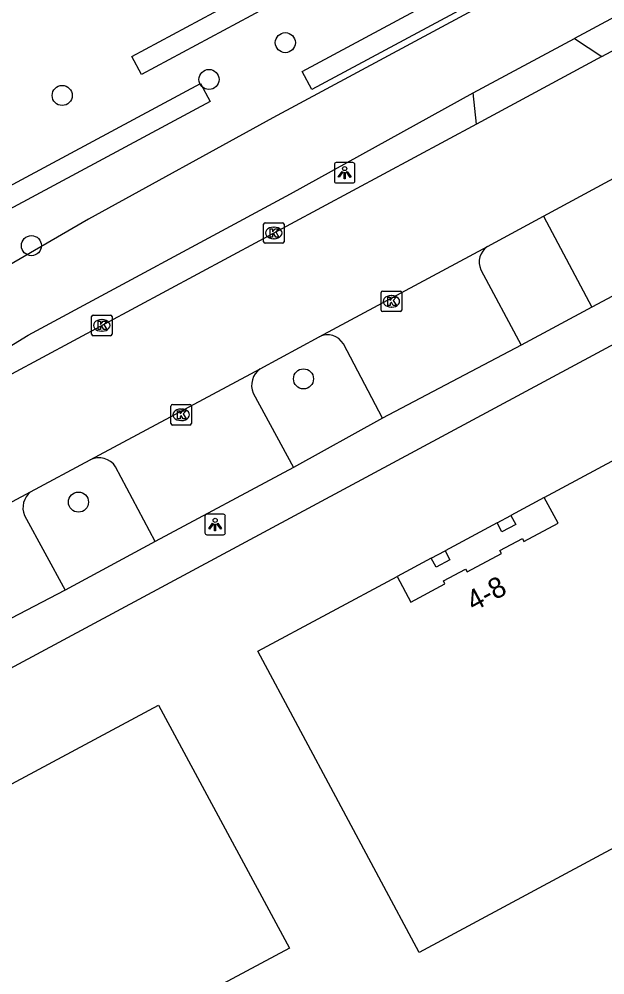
# Model space of a CAD drawing. Extents: x 157793 to 159380, y 380882 to 382313.
# Drawn here: x 158885.59 to 158914.14, y 381962.81 to 382009.36 of the extents above; entities that cross this region are included whole.
import ezdxf

# ---------------------------------------------------------------- set-up
doc = ezdxf.new("R2010")
doc.units = 0
for name, color, linetype in [('IMGEO_Boom', 7, 'Continuous'), ('IMGEO_Fietspad_gesloten', 7, 'Continuous'), ('IMGEO_Haag', 7, 'Continuous'), ('IMGEO_Kolk', 7, 'Continuous'), ('IMGEO_Lichtpunt', 7, 'Continuous'), ('IMGEO_Pand', 7, 'Continuous'), ('IMGEO_Pand_nummerreeks', 7, 'Continuous'), ('IMGEO_Pand_overbouw', 7, 'Continuous'), ('IMGEO_Parkeervlak_open', 7, 'Continuous'), ('IMGEO_Rijbaan_lokaal_gesloten', 7, 'Continuous'), ('IMGEO_Voetpad_open', 7, 'Continuous')]:
    doc.layers.add(name, color=color, linetype=linetype)

msp = doc.modelspace()

# ---------------------------------------------------------------- linework, layer by layer
at = {"layer": 'IMGEO_Boom'}
for centre in [(158898.565, 382008.216), (158894.845, 382006.423), (158887.692, 382005.644), (158886.189, 381998.33), (158899.451, 381991.842), (158888.483, 381985.841)]:
    msp.add_circle(centre, 0.489, dxfattribs=at)
at = {"layer": 'IMGEO_Fietspad_gesloten'}
for points in [[(159057.93, 382090.506), (158897.957, 382004.553), (158888.972, 381999.625), (158881.481, 381995.291)], [(158945.704, 382024.537), (158945.023, 382025.805), (158912.658, 382008.417)], [(158907.714, 382005.78), (158912.658, 382008.417)], [(158875.467, 381987.331), (158881.205, 381991.01), (158886.036, 381993.975), (158898.811, 382000.858), (158907.714, 382005.78)]]:
    msp.add_lwpolyline(points, dxfattribs=at)
at = {"layer": 'IMGEO_Haag'}
for points in [[(158928.306, 382021.201), (158899.865, 382005.936), (158899.392, 382006.817), (158927.833, 382022.082), (158928.306, 382021.201)], [(158902.213, 382012.389), (158891.556, 382006.669), (158891.083, 382007.55), (158901.74, 382013.27), (158902.213, 382012.389)], [(158894.906, 382005.353), (158880.946, 381997.86), (158880.473, 381998.741), (158894.433, 382006.234), (158894.906, 382005.353)]]:
    msp.add_lwpolyline(points, dxfattribs=at)
at = {"layer": 'IMGEO_Kolk'}
for p, q in [((158897.503, 381998.523), (158897.503, 381999.375)), ((158897.578, 381999.449), (158898.43, 381999.449)), ((158897.991, 381999.229), (158898.016, 381999.229)), ((158898.504, 381999.375), (158898.504, 381998.523)), ((158898.014, 381998.669), (158897.989, 381998.669)), ((158898.43, 381998.449), (158897.578, 381998.449)), ((158903.235, 381995.19), (158903.235, 381996.042)), ((158903.31, 381996.116), (158904.162, 381996.116)), ((158903.723, 381995.896), (158903.748, 381995.896)), ((158904.236, 381996.042), (158904.236, 381995.19)), ((158889.195, 381994.946), (158890.047, 381994.946)), ((158904.162, 381995.116), (158903.31, 381995.116)), ((158903.746, 381995.336), (158903.721, 381995.336)), ((158889.12, 381994.02), (158889.12, 381994.872)), ((158889.608, 381994.726), (158889.633, 381994.726)), ((158890.121, 381994.872), (158890.121, 381994.02)), ((158889.631, 381994.166), (158889.606, 381994.166)), ((158890.047, 381993.946), (158889.195, 381993.946)), ((158892.988, 381989.667), (158892.988, 381990.519)), ((158893.063, 381990.593), (158893.915, 381990.593)), ((158893.476, 381990.373), (158893.501, 381990.373)), ((158893.989, 381990.519), (158893.989, 381989.667)), ((158893.499, 381989.813), (158893.474, 381989.813)), ((158893.915, 381989.593), (158893.063, 381989.593))]:
    msp.add_line(p, q, dxfattribs=at)
for points in [[(158897.503, 381998.523), (158897.503, 381999.375)], [(158897.578, 381999.449), (158898.43, 381999.449)], [(158897.824, 381999.149), (158897.947, 381999.149), (158897.947, 381998.998), (158898.077, 381999.149), (158898.241, 381999.149), (158898.095, 381998.998), (158898.248, 381998.749), (158898.096, 381998.749), (158898.011, 381998.913), (158897.947, 381998.846), (158897.947, 381998.749), (158897.824, 381998.749), (158897.824, 381999.149)], [(158898.504, 381999.375), (158898.504, 381998.523)], [(158898.43, 381998.449), (158897.578, 381998.449)], [(158903.235, 381995.19), (158903.235, 381996.042)], [(158903.31, 381996.116), (158904.162, 381996.116)], [(158904.236, 381996.042), (158904.236, 381995.19)], [(158903.556, 381995.816), (158903.679, 381995.816), (158903.679, 381995.665), (158903.809, 381995.816), (158903.973, 381995.816), (158903.827, 381995.665), (158903.98, 381995.416), (158903.828, 381995.416), (158903.743, 381995.58), (158903.679, 381995.513), (158903.679, 381995.416), (158903.556, 381995.416), (158903.556, 381995.816)], [(158889.195, 381994.946), (158890.047, 381994.946)], [(158904.162, 381995.116), (158903.31, 381995.116)], [(158889.12, 381994.02), (158889.12, 381994.872)], [(158889.441, 381994.646), (158889.564, 381994.646), (158889.564, 381994.495), (158889.694, 381994.646), (158889.858, 381994.646), (158889.712, 381994.495), (158889.865, 381994.246), (158889.713, 381994.246), (158889.628, 381994.41), (158889.564, 381994.343), (158889.564, 381994.246), (158889.441, 381994.246), (158889.441, 381994.646)], [(158890.121, 381994.872), (158890.121, 381994.02)], [(158890.047, 381993.946), (158889.195, 381993.946)], [(158892.988, 381989.667), (158892.988, 381990.519)], [(158893.063, 381990.593), (158893.915, 381990.593)], [(158893.309, 381990.293), (158893.432, 381990.293), (158893.432, 381990.142), (158893.562, 381990.293), (158893.726, 381990.293), (158893.58, 381990.142), (158893.733, 381989.893), (158893.581, 381989.893), (158893.496, 381990.057), (158893.432, 381989.99), (158893.432, 381989.893), (158893.309, 381989.893), (158893.309, 381990.293)], [(158893.989, 381990.519), (158893.989, 381989.667)], [(158893.915, 381989.593), (158893.063, 381989.593)]]:
    msp.add_lwpolyline(points, dxfattribs=at)
for centre, start, end in [((158897.58, 381999.373), 91.552, 178.448), ((158897.58, 381999.373), 91.552, 178.448), ((158898.428, 381999.373), 1.552, 88.448), ((158898.428, 381999.373), 1.552, 88.448), ((158897.58, 381998.525), 181.552, 268.448), ((158897.58, 381998.525), 181.552, 268.448), ((158898.428, 381998.525), 271.552, 358.448), ((158898.428, 381998.525), 271.552, 358.448), ((158903.312, 381996.04), 91.552, 178.448), ((158903.312, 381996.04), 91.552, 178.448), ((158904.16, 381996.04), 1.552, 88.448), ((158904.16, 381996.04), 1.552, 88.448), ((158889.197, 381994.87), 91.552, 178.448), ((158889.197, 381994.87), 91.552, 178.448), ((158890.045, 381994.87), 1.552, 88.448), ((158890.045, 381994.87), 1.552, 88.448), ((158903.312, 381995.192), 181.552, 268.448), ((158903.312, 381995.192), 181.552, 268.448), ((158904.16, 381995.192), 271.552, 358.448), ((158904.16, 381995.192), 271.552, 358.448), ((158889.197, 381994.022), 181.552, 268.448), ((158889.197, 381994.022), 181.552, 268.448), ((158890.045, 381994.022), 271.552, 358.448), ((158890.045, 381994.022), 271.552, 358.448), ((158893.065, 381990.517), 91.552, 178.448), ((158893.065, 381990.517), 91.552, 178.448), ((158893.913, 381990.517), 1.552, 88.448), ((158893.913, 381990.517), 1.552, 88.448), ((158893.065, 381989.669), 181.552, 268.448), ((158893.065, 381989.669), 181.552, 268.448), ((158893.913, 381989.669), 271.552, 358.448), ((158893.913, 381989.669), 271.552, 358.448)]:
    msp.add_arc(centre, 0.0765, start, end, dxfattribs=at)
for centre, major_axis, ratio, start_param, end_param in [((158897.99, 381998.949), (-0.387, 0.002), 0.722429, 4.712389, 7.853982), ((158898.015, 381998.949), (-0.39, 0.002), 0.717154, 1.570796, 4.712389), ((158903.722, 381995.616), (-0.387, 0.002), 0.722429, 4.712389, 7.853982), ((158903.747, 381995.616), (-0.39, 0.002), 0.717154, 1.570796, 4.712389), ((158889.607, 381994.446), (-0.387, 0.002), 0.722429, 4.712389, 7.853982), ((158889.632, 381994.446), (-0.39, 0.002), 0.717154, 1.570796, 4.712389), ((158893.475, 381990.093), (-0.387, 0.002), 0.722429, 4.712389, 7.853982), ((158893.5, 381990.093), (-0.39, 0.002), 0.717154, 1.570796, 4.712389)]:
    msp.add_ellipse(centre, major_axis=major_axis, ratio=ratio, start_param=start_param, end_param=end_param, dxfattribs=at)
at = {"layer": 'IMGEO_Lichtpunt'}
for p, q in [((158901.859, 382002.379), (158901.051, 382002.379)), ((158901.859, 382002.379), (158901.051, 382002.379)), ((158900.957, 382002.284), (158900.957, 382001.477)), ((158900.957, 382002.284), (158900.957, 382001.477)), ((158901.953, 382001.477), (158901.953, 382002.284)), ((158901.953, 382001.477), (158901.953, 382002.284)), ((158901.051, 382001.383), (158901.859, 382001.383)), ((158901.051, 382001.383), (158901.859, 382001.383)), ((158894.645, 381985.153), (158894.645, 381984.346)), ((158894.645, 381985.153), (158894.645, 381984.346)), ((158895.547, 381985.248), (158894.739, 381985.248)), ((158895.547, 381985.248), (158894.739, 381985.248)), ((158895.641, 381984.346), (158895.641, 381985.153)), ((158895.641, 381984.346), (158895.641, 381985.153)), ((158894.739, 381984.252), (158895.547, 381984.252)), ((158894.739, 381984.252), (158895.547, 381984.252))]:
    msp.add_line(p, q, dxfattribs=at)
for points in [[(158901.331, 382001.948), (158901.37, 382001.92), (158901.182, 382001.658), (158901.144, 382001.685), (158901.331, 382001.948)], [(158901.433, 382001.9), (158901.48, 382001.9), (158901.48, 382001.578), (158901.433, 382001.578), (158901.433, 382001.9)], [(158901.543, 382001.92), (158901.581, 382001.947), (158901.768, 382001.685), (158901.729, 382001.657), (158901.543, 382001.92)], [(158895.019, 381984.817), (158895.058, 381984.789), (158894.87, 381984.527), (158894.832, 381984.554), (158895.019, 381984.817)], [(158895.121, 381984.769), (158895.168, 381984.769), (158895.168, 381984.447), (158895.121, 381984.447), (158895.121, 381984.769)], [(158895.231, 381984.789), (158895.269, 381984.816), (158895.456, 381984.554), (158895.417, 381984.526), (158895.231, 381984.789)]]:
    msp.add_lwpolyline(points, dxfattribs=at)
for centre in [(158901.456, 382002.082), (158895.144, 381984.951)]:
    msp.add_circle(centre, 0.0994, dxfattribs=at)
for centre, start, end in [((158901.051, 382002.284), 90, 180), ((158901.051, 382002.284), 90, 180), ((158901.859, 382002.284), 0, 90), ((158901.859, 382002.284), 0, 90), ((158901.051, 382001.477), 180, 270), ((158901.051, 382001.477), 180, 270), ((158901.859, 382001.477), 270, 0), ((158901.859, 382001.477), 270, 360), ((158894.739, 381985.153), 90, 180), ((158894.739, 381985.153), 90, 180), ((158895.547, 381985.153), 0, 90), ((158895.547, 381985.153), 0, 90), ((158894.739, 381984.346), 180, 270), ((158894.739, 381984.346), 180, 270), ((158895.547, 381984.346), 270, 0), ((158895.547, 381984.346), 270, 360)]:
    msp.add_arc(centre, 0.0946, start, end, dxfattribs=at)
at = {"layer": 'IMGEO_Pand'}
for points in [[(158905.087, 381963.91), (158897.219, 381978.573), (158904.012, 381982.218), (158904.682, 381980.968), (158906.347, 381981.861), (158906.272, 381982.002), (158907.354, 381982.582), (158907.43, 381982.442), (158909.102, 381983.339), (158909.027, 381983.48), (158910.119, 381984.066), (158910.194, 381983.927), (158911.858, 381984.819), (158911.188, 381986.068), (158917.981, 381989.713), (158925.849, 381975.05), (158905.087, 381963.91)], [(158909.123, 381984.393), (158908.886, 381984.833), (158909.556, 381985.192), (158909.793, 381984.753), (158909.123, 381984.393)], [(158905.916, 381982.672), (158905.679, 381983.113), (158906.349, 381983.471), (158906.585, 381983.032), (158905.916, 381982.672)], [(158890.14, 381959.499), (158889.968, 381959.783), (158886.726, 381957.996), (158886.841, 381957.73), (158878.282, 381953.145), (158875.555, 381958.225), (158875.871, 381958.416), (158874.972, 381960.074), (158874.647, 381959.91), (158871.943, 381964.977), (158880.215, 381969.414), (158880.729, 381969.69), (158880.856, 381969.436), (158883.765, 381971.006), (158883.609, 381971.256), (158884.095, 381971.516), (158892.39, 381975.946), (158898.762, 381964.116), (158890.14, 381959.499)]]:
    msp.add_lwpolyline(points, dxfattribs=at)
at = {"layer": 'IMGEO_Pand_overbouw'}
msp.add_lwpolyline([(158905.679, 381983.113), (158904.012, 381982.218), (158904.682, 381980.968), (158906.347, 381981.861), (158906.272, 381982.002), (158907.354, 381982.582), (158907.43, 381982.442), (158909.102, 381983.339), (158909.027, 381983.48), (158910.119, 381984.066), (158910.194, 381983.927), (158911.858, 381984.819), (158911.188, 381986.068), (158909.556, 381985.192), (158909.793, 381984.753), (158909.123, 381984.393), (158908.886, 381984.833), (158906.349, 381983.471), (158906.585, 381983.032), (158905.916, 381982.672)], close=True, dxfattribs=at)
at = {"layer": 'IMGEO_Parkeervlak_open'}
for points in [[(158908.092, 381997.155), (158910.058, 381993.484)], [(158903.303, 381989.935), (158901.394, 381993.547)], [(158896.998, 381991.15), (158898.957, 381987.524)], [(158892.229, 381983.915), (158890.293, 381987.554)], [(158885.847, 381985.192), (158887.827, 381981.552)]]:
    msp.add_lwpolyline(points, dxfattribs=at)
for centre, radius, start, end in [((158908.953, 381997.527), 0.938, 125.2965, 203.3592), ((158900.616, 381993.079), 0.908, 31.0375, 115.8241), ((158897.913, 381991.529), 0.99, 125.8406, 202.5121), ((158889.484, 381987.052), 0.952, 31.8298, 116.6105), ((158886.767, 381985.559), 0.991, 128.3908, 201.7526)]:
    msp.add_arc(centre, radius, start, end, dxfattribs=at)
at = {"layer": 'IMGEO_Rijbaan_lokaal_gesloten'}
for points in [[(158913.996, 382007.541), (158945.043, 382024.182)], [(158913.996, 382007.541), (158907.879, 382004.253)], [(158907.879, 382004.253), (158865.556, 381981.519)], [(158911.144, 381999.762), (158915.57, 382002.147)], [(158908.411, 381998.292), (158911.144, 381999.762)], [(158900.221, 381993.896), (158908.411, 381998.292)], [(158897.333, 381992.332), (158900.221, 381993.896)], [(158889.058, 381987.903), (158897.333, 381992.332)], [(158886.152, 381986.336), (158889.058, 381987.903)], [(158877.953, 381981.956), (158886.152, 381986.336)]]:
    msp.add_lwpolyline(points, dxfattribs=at)
at = {"layer": 'IMGEO_Voetpad_open'}
for points in [[(158912.658, 382008.417), (158913.996, 382007.541)], [(158939.268, 382006.789), (158918.758, 381995.78), (158871.667, 381970.503)], [(158907.879, 382004.253), (158907.714, 382005.78)], [(158911.144, 381999.762), (158913.503, 381995.337)], [(158917.956, 381997.709), (158913.503, 381995.337)], [(158913.503, 381995.337), (158910.058, 381993.484)], [(158910.058, 381993.484), (158903.303, 381989.935)], [(158903.303, 381989.935), (158898.957, 381987.524)], [(158898.957, 381987.524), (158892.229, 381983.915)], [(158892.229, 381983.915), (158887.827, 381981.552)], [(158887.827, 381981.552), (158881.058, 381978.036)]]:
    msp.add_lwpolyline(points, dxfattribs=at)

# ---------------------------------------------------------------- texts
at = {"layer": 'IMGEO_Pand_nummerreeks'}
msp.add_text('4-8', height=1, rotation=28.2161, dxfattribs=at).set_placement((158907.737, 381980.495))

doc.saveas('drawing.dxf')
